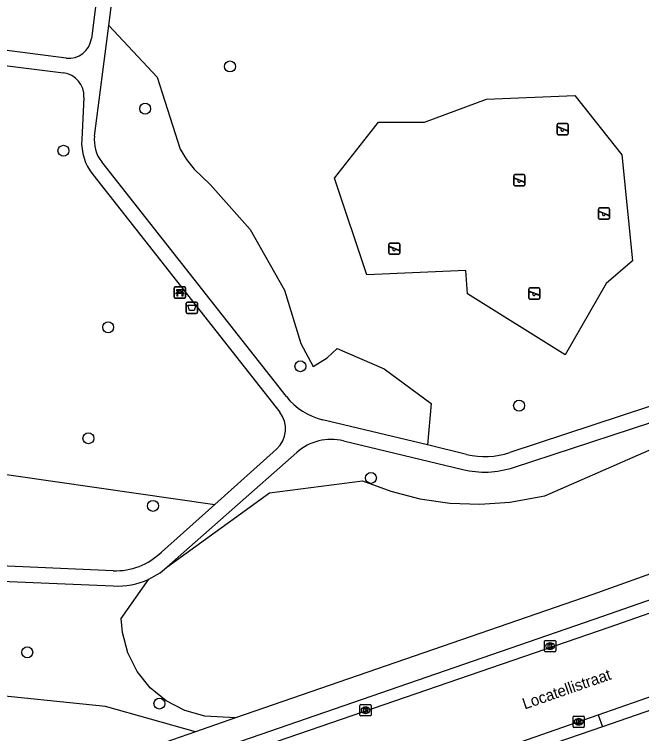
# Model space of a CAD drawing. Extents: x 159822 to 160765, y 380693 to 381634.
# Drawn here: x 160192.9 to 160248.8, y 380857.8 to 380921.8 of the extents above; entities that cross this region are included whole.
import ezdxf

# ---------------------------------------------------------------- set-up
doc = ezdxf.new("R2010")
doc.units = 0
for name, color, linetype in [('IMGEO_Afvalbak', 7, 'Continuous'), ('IMGEO_Bank', 7, 'Continuous'), ('IMGEO_Berm_open', 7, 'Continuous'), ('IMGEO_Boom', 7, 'Continuous'), ('IMGEO_Fietspad_gesloten', 7, 'Continuous'), ('IMGEO_Groenvoorziening', 7, 'Continuous'), ('IMGEO_Kolk', 7, 'Continuous'), ('IMGEO_Openbare_ruimte_label', 7, 'Continuous'), ('IMGEO_Rijbaan_lokaal_gesloten', 7, 'Continuous'), ('IMGEO_Speelvoorziening', 7, 'Continuous'), ('IMGEO_Voetpad_halfverhard', 7, 'Continuous')]:
    doc.layers.add(name, color=color, linetype=linetype)

msp = doc.modelspace()

# ---------------------------------------------------------------- linework, layer by layer
at = {"layer": 'IMGEO_Afvalbak'}
for p, q in [((160208.222, 380895.3), (160208.222, 380896.1)), ((160208.222, 380896.1), (160208.222, 380895.3)), ((160208.322, 380896.2), (160209.112, 380896.2)), ((160209.112, 380896.2), (160208.322, 380896.2)), ((160209.212, 380896.1), (160209.212, 380895.3)), ((160209.212, 380895.3), (160209.212, 380896.1)), ((160209.112, 380895.2), (160208.322, 380895.2)), ((160208.322, 380895.2), (160209.112, 380895.2))]:
    msp.add_line(p, q, dxfattribs=at)
msp.add_lwpolyline([(160208.365, 380895.914), (160209.069, 380895.914), (160208.92, 380895.444), (160208.514, 380895.444), (160208.365, 380895.914)], dxfattribs=at)
for centre, start, end in [((160208.322, 380896.1), 90, 180), ((160208.322, 380896.1), 90, 180), ((160209.112, 380896.1), 0, 90), ((160209.112, 380896.1), 360, 90), ((160208.322, 380895.3), 180, 270), ((160208.322, 380895.3), 180, 270), ((160209.112, 380895.3), 270, 0), ((160209.112, 380895.3), 270, 0)]:
    msp.add_arc(centre, 0.1, start, end, dxfattribs=at)
at = {"layer": 'IMGEO_Bank'}
for p, q in [((160207.158, 380896.63), (160207.158, 380897.471)), ((160207.158, 380897.471), (160207.158, 380896.63)), ((160207.233, 380897.555), (160208.074, 380897.555)), ((160208.074, 380897.555), (160207.233, 380897.555)), ((160208.158, 380897.48), (160208.158, 380896.639)), ((160208.158, 380896.639), (160208.158, 380897.48)), ((160207.855, 380896.953), (160207.462, 380896.953)), ((160207.467, 380897.061), (160207.467, 380897.167)), ((160207.511, 380897.167), (160207.511, 380897.061)), ((160207.799, 380897.173), (160207.517, 380897.173)), ((160207.517, 380897.055), (160207.799, 380897.055)), ((160207.805, 380897.061), (160207.805, 380897.167)), ((160207.849, 380897.167), (160207.849, 380897.061)), ((160208.083, 380896.555), (160207.242, 380896.555)), ((160207.242, 380896.555), (160208.083, 380896.555))]:
    msp.add_line(p, q, dxfattribs=at)
for points in [[(160207.405, 380896.953), (160207.263, 380896.953), (160207.375, 380897.055), (160207.461, 380897.055)], [(160207.461, 380897.173), (160207.375, 380897.173), (160207.375, 380897.334), (160207.938, 380897.334), (160207.938, 380897.173), (160207.855, 380897.173)], [(160207.455, 380896.946), (160207.455, 380896.739), (160207.412, 380896.739), (160207.412, 380896.946)], [(160207.855, 380897.055), (160207.938, 380897.055), (160208.05, 380896.953), (160207.911, 380896.953)], [(160207.905, 380896.946), (160207.905, 380896.739), (160207.861, 380896.739), (160207.861, 380896.946)]]:
    msp.add_lwpolyline(points, dxfattribs=at)
for centre, radius, start, end in [((160207.236, 380897.477), 0.0779, 92.4484, 184.28452), ((160207.236, 380897.477), 0.0779, 92.4484, 184.28452), ((160208.08, 380897.477), 0.0779, 2.4484, 94.28452), ((160208.08, 380897.477), 0.0779, 2.4484, 94.28452), ((160207.405, 380896.946), 0.00671, 2.89567, 87.10433), ((160207.462, 380896.946), 0.00671, 92.89567, 177.10433), ((160207.46, 380897.166), 0.00671, 2.89567, 87.10433), ((160207.46, 380897.062), 0.00671, 272.89567, 357.10433), ((160207.517, 380897.166), 0.00671, 92.89567, 177.10433), ((160207.517, 380897.062), 0.00671, 182.89567, 267.10433), ((160207.799, 380897.166), 0.00671, 2.89567, 87.10433), ((160207.799, 380897.062), 0.00671, 272.89567, 357.10433), ((160207.856, 380897.166), 0.00671, 92.89567, 177.10433), ((160207.856, 380897.062), 0.00671, 182.89567, 267.10433), ((160207.854, 380896.946), 0.00671, 2.89567, 87.10433), ((160207.911, 380896.946), 0.00671, 92.89567, 177.10433), ((160207.236, 380896.633), 0.0779, 182.4484, 274.28452), ((160207.236, 380896.633), 0.0779, 182.4484, 274.28452), ((160208.08, 380896.633), 0.0779, 272.4484, 4.28452), ((160208.08, 380896.633), 0.0779, 272.4484, 4.28452)]:
    msp.add_arc(centre, radius, start, end, dxfattribs=at)
at = {"layer": 'IMGEO_Berm_open'}
msp.add_lwpolyline([(160244.942, 380859.44), (160245.306, 380858.382)], dxfattribs=at)
at = {"layer": 'IMGEO_Boom'}
for centre in [(160212.117, 380917.183), (160204.562, 380913.425), (160197.281, 380909.68), (160201.264, 380893.956), (160218.398, 380890.489), (160237.889, 380886.978), (160199.508, 380884.077), (160224.68, 380880.545), (160205.262, 380878.055), (160194.051, 380865.013), (160205.831, 380860.449)]:
    msp.add_circle(centre, 0.489, dxfattribs=at)
at = {"layer": 'IMGEO_Fietspad_gesloten'}
for points in [[(160257.134, 380874.691), (160244.449, 380870.167), (160212.621, 380859.165)], [(160203.278, 380853.707), (160245.35, 380868.231), (160257.939, 380872.612), (160258.032, 380872.366)], [(160252.766, 380860.95), (160245.306, 380858.382)], [(160212.621, 380859.165), (160209.034, 380857.925)], [(160245.306, 380858.382), (160241.26, 380856.971), (160194.251, 380840.623)], [(160209.034, 380857.925), (160202.886, 380855.8), (160196.659, 380853.844)]]:
    msp.add_lwpolyline(points, dxfattribs=at)
at = {"layer": 'IMGEO_Groenvoorziening'}
for points in [[(160201.31, 380920.837), (160205.617, 380916.237), (160207.677, 380909.833), (160208.256, 380908.903), (160208.929, 380908.039), (160210.356, 380906.677), (160213.907, 380902.659), (160216.992, 380897.257), (160218.424, 380892.516), (160219.526, 380890.476), (160220.793, 380891.248), (160221.674, 380892.075), (160225.861, 380890.256), (160230.047, 380887.169), (160229.735, 380883.475)], [(160221.438, 380907.247), (160225.363, 380912.221), (160229.442, 380912.226), (160234.995, 380914.265), (160242.844, 380914.605), (160247.04, 380909.311), (160247.988, 380899.869), (160245.646, 380897.86), (160241.993, 380891.514), (160233.3, 380896.931), (160233.145, 380899.026), (160224.311, 380898.628), (160221.438, 380907.247)], [(160178.549, 380884.079), (160180.113, 380884.647), (160185.991, 380881.729), (160210.766, 380878.184)], [(160206.489, 380872.61), (160215.634, 380879.207), (160223.918, 380880.278), (160226.441, 380879.35), (160229.047, 380878.691), (160231.708, 380878.307), (160234.394, 380878.204), (160237.076, 380878.383), (160240.184, 380878.949), (160253.758, 380884.876)], [(160212.621, 380859.165), (160209.874, 380859.328), (160208.082, 380859.822), (160206.432, 380860.678), (160204.996, 380861.858), (160203.836, 380863.311), (160203.004, 380864.973), (160202.535, 380866.772), (160202.436, 380868.022), (160204.881, 380871.517)], [(160209.034, 380857.925), (160201.021, 380860.178), (160189.446, 380861.371)]]:
    msp.add_lwpolyline(points, dxfattribs=at)
at = {"layer": 'IMGEO_Kolk'}
for p, q in [((160240.149, 380865.142), (160240.149, 380865.994)), ((160240.224, 380866.068), (160241.076, 380866.068)), ((160241.15, 380865.994), (160241.15, 380865.142)), ((160240.637, 380865.848), (160240.662, 380865.848)), ((160241.076, 380865.068), (160240.224, 380865.068)), ((160240.66, 380865.288), (160240.635, 380865.288)), ((160223.703, 380859.427), (160223.703, 380860.279)), ((160223.778, 380860.353), (160224.63, 380860.353)), ((160224.704, 380860.279), (160224.704, 380859.427)), ((160224.214, 380859.573), (160224.189, 380859.573)), ((160224.191, 380860.133), (160224.216, 380860.133)), ((160224.63, 380859.353), (160223.778, 380859.353)), ((160242.694, 380858.403), (160242.694, 380859.255)), ((160242.769, 380859.329), (160243.621, 380859.329)), ((160243.182, 380859.109), (160243.207, 380859.109)), ((160243.695, 380859.255), (160243.695, 380858.403)), ((160243.621, 380858.329), (160242.769, 380858.329)), ((160243.205, 380858.549), (160243.18, 380858.549))]:
    msp.add_line(p, q, dxfattribs=at)
for points in [[(160240.149, 380865.142), (160240.149, 380865.994)], [(160240.224, 380866.068), (160241.076, 380866.068)], [(160241.15, 380865.994), (160241.15, 380865.142)], [(160240.47, 380865.768), (160240.593, 380865.768), (160240.593, 380865.617), (160240.723, 380865.768), (160240.887, 380865.768), (160240.741, 380865.617), (160240.894, 380865.368), (160240.742, 380865.368), (160240.657, 380865.532), (160240.593, 380865.465), (160240.593, 380865.368), (160240.47, 380865.368), (160240.47, 380865.768)], [(160241.076, 380865.068), (160240.224, 380865.068)], [(160223.703, 380859.427), (160223.703, 380860.279)], [(160223.778, 380860.353), (160224.63, 380860.353)], [(160224.704, 380860.279), (160224.704, 380859.427)], [(160224.024, 380860.053), (160224.147, 380860.053), (160224.147, 380859.902), (160224.277, 380860.053), (160224.441, 380860.053), (160224.295, 380859.902), (160224.448, 380859.653), (160224.296, 380859.653), (160224.211, 380859.817), (160224.147, 380859.75), (160224.147, 380859.653), (160224.024, 380859.653), (160224.024, 380860.053)], [(160224.63, 380859.353), (160223.778, 380859.353)], [(160242.694, 380858.403), (160242.694, 380859.255)], [(160242.769, 380859.329), (160243.621, 380859.329)], [(160243.015, 380859.029), (160243.138, 380859.029), (160243.138, 380858.878), (160243.268, 380859.029), (160243.432, 380859.029), (160243.286, 380858.878), (160243.439, 380858.629), (160243.287, 380858.629), (160243.202, 380858.793), (160243.138, 380858.726), (160243.138, 380858.629), (160243.015, 380858.629), (160243.015, 380859.029)], [(160243.695, 380859.255), (160243.695, 380858.403)], [(160243.621, 380858.329), (160242.769, 380858.329)]]:
    msp.add_lwpolyline(points, dxfattribs=at)
for centre, start, end in [((160240.226, 380865.992), 91.55205, 178.44795), ((160240.226, 380865.992), 91.55205, 178.44795), ((160241.074, 380865.992), 1.55205, 88.44795), ((160241.074, 380865.992), 1.55205, 88.44795), ((160240.226, 380865.144), 181.55205, 268.44795), ((160240.226, 380865.144), 181.55205, 268.44795), ((160241.074, 380865.144), 271.55205, 358.44795), ((160241.074, 380865.144), 271.55205, 358.44795), ((160223.78, 380860.277), 91.55205, 178.44795), ((160223.78, 380860.277), 91.55205, 178.44795), ((160224.628, 380860.277), 1.55205, 88.44795), ((160224.628, 380860.277), 1.55205, 88.44795), ((160223.78, 380859.429), 181.55205, 268.44795), ((160223.78, 380859.429), 181.55205, 268.44795), ((160224.628, 380859.429), 271.55205, 358.44795), ((160224.628, 380859.429), 271.55205, 358.44795), ((160242.771, 380859.253), 91.55205, 178.44795), ((160242.771, 380859.253), 91.55205, 178.44795), ((160243.619, 380859.253), 1.55205, 88.44795), ((160243.619, 380859.253), 1.55205, 88.44795), ((160242.771, 380858.405), 181.55205, 268.44795), ((160242.771, 380858.405), 181.55205, 268.44795), ((160243.619, 380858.405), 271.55205, 358.44795), ((160243.619, 380858.405), 271.55205, 358.44795)]:
    msp.add_arc(centre, 0.0765, start, end, dxfattribs=at)
for centre, major_axis, ratio, start_param, end_param in [((160240.636, 380865.568), (-0.387, 0.002), 0.722429, 4.712389, 7.853982), ((160240.661, 380865.568), (-0.39, 0.002), 0.717154, 1.570796, 4.712389), ((160224.19, 380859.853), (-0.387, 0.002), 0.722429, 4.712389, 7.853982), ((160224.215, 380859.853), (-0.39, 0.002), 0.717154, 1.570796, 4.712389), ((160243.181, 380858.829), (-0.387, 0.002), 0.722429, 4.712389, 7.853982), ((160243.206, 380858.829), (-0.39, 0.002), 0.717154, 1.570796, 4.712389)]:
    msp.add_ellipse(centre, major_axis=major_axis, ratio=ratio, start_param=start_param, end_param=end_param, dxfattribs=at)
at = {"layer": 'IMGEO_Rijbaan_lokaal_gesloten'}
for points in [[(160259.13, 380871.851), (160245.892, 380867.232), (160208.628, 380854.439)], [(160244.942, 380859.44), (160252.421, 380862.048)], [(160184.195, 380838.372), (160200.245, 380843.851), (160244.942, 380859.44)]]:
    msp.add_lwpolyline(points, dxfattribs=at)
at = {"layer": 'IMGEO_Speelvoorziening'}
for p, q in [((160241.371, 380912.108), (160242.161, 380912.108)), ((160242.161, 380912.108), (160241.371, 380912.108)), ((160241.271, 380911.208), (160241.271, 380912.008)), ((160241.271, 380912.008), (160241.271, 380911.208)), ((160241.654, 380911.636), (160241.315, 380911.773)), ((160241.34, 380911.833), (160242.216, 380911.48)), ((160242.192, 380911.42), (160241.852, 380911.557)), ((160242.261, 380912.008), (160242.261, 380911.208)), ((160242.261, 380911.208), (160242.261, 380912.008)), ((160242.161, 380911.108), (160241.371, 380911.108)), ((160241.371, 380911.108), (160242.161, 380911.108)), ((160237.417, 380906.653), (160237.417, 380907.453)), ((160237.417, 380907.453), (160237.417, 380906.653)), ((160237.8, 380907.081), (160237.461, 380907.218)), ((160237.486, 380907.278), (160238.362, 380906.925)), ((160237.517, 380907.553), (160238.307, 380907.553)), ((160238.307, 380907.553), (160237.517, 380907.553)), ((160238.338, 380906.865), (160237.998, 380907.002)), ((160238.407, 380907.453), (160238.407, 380906.653)), ((160238.407, 380906.653), (160238.407, 380907.453)), ((160238.307, 380906.553), (160237.517, 380906.553)), ((160237.517, 380906.553), (160238.307, 380906.553)), ((160244.965, 380903.682), (160244.965, 380904.482)), ((160244.965, 380904.482), (160244.965, 380903.682)), ((160245.065, 380904.582), (160245.855, 380904.582)), ((160245.855, 380904.582), (160245.065, 380904.582)), ((160245.955, 380904.482), (160245.955, 380903.682)), ((160245.955, 380903.682), (160245.955, 380904.482)), ((160245.348, 380904.11), (160245.009, 380904.247)), ((160245.034, 380904.307), (160245.91, 380903.954)), ((160245.886, 380903.894), (160245.546, 380904.031)), ((160245.855, 380903.582), (160245.065, 380903.582)), ((160245.065, 380903.582), (160245.855, 380903.582)), ((160226.276, 380900.557), (160226.276, 380901.357)), ((160226.276, 380901.357), (160226.276, 380900.557)), ((160226.345, 380901.182), (160227.221, 380900.829)), ((160226.376, 380901.457), (160227.166, 380901.457)), ((160227.166, 380901.457), (160226.376, 380901.457)), ((160227.266, 380901.357), (160227.266, 380900.557)), ((160227.266, 380900.557), (160227.266, 380901.357)), ((160226.659, 380900.985), (160226.32, 380901.122)), ((160227.197, 380900.769), (160226.857, 380900.906)), ((160227.166, 380900.457), (160226.376, 380900.457)), ((160226.376, 380900.457), (160227.166, 380900.457)), ((160238.748, 380896.563), (160238.748, 380897.363)), ((160238.748, 380897.363), (160238.748, 380896.563)), ((160238.848, 380897.463), (160239.638, 380897.463)), ((160239.638, 380897.463), (160238.848, 380897.463)), ((160239.738, 380897.363), (160239.738, 380896.563)), ((160239.738, 380896.563), (160239.738, 380897.363)), ((160239.131, 380896.991), (160238.792, 380897.128)), ((160238.817, 380897.188), (160239.693, 380896.835)), ((160239.669, 380896.775), (160239.329, 380896.912)), ((160239.638, 380896.463), (160238.848, 380896.463)), ((160238.848, 380896.463), (160239.638, 380896.463))]:
    msp.add_line(p, q, dxfattribs=at)
for centre, radius, start, end in [((160241.371, 380912.008), 0.1, 90, 180), ((160241.371, 380912.008), 0.1, 90, 180), ((160242.161, 380912.008), 0.1, 0, 90), ((160242.161, 380912.008), 0.1, 360, 90), ((160241.328, 380911.803), 0.0327, 68.07798, 248.07798), ((160241.733, 380911.546), 0.12, 130.99278, 5.16318), ((160242.204, 380911.45), 0.0327, 248.07798, 68.07798), ((160241.371, 380911.208), 0.1, 180, 270), ((160241.371, 380911.208), 0.1, 180, 270), ((160242.161, 380911.208), 0.1, 270, 0), ((160242.161, 380911.208), 0.1, 270, 0), ((160237.517, 380907.453), 0.1, 90, 180), ((160237.517, 380907.453), 0.1, 90, 180), ((160237.474, 380907.248), 0.0327, 68.07798, 248.07798), ((160237.879, 380906.991), 0.12, 130.99278, 5.16318), ((160238.307, 380907.453), 0.1, 0, 90), ((160238.307, 380907.453), 0.1, 360, 90), ((160237.517, 380906.653), 0.1, 180, 270), ((160237.517, 380906.653), 0.1, 180, 270), ((160238.307, 380906.653), 0.1, 270, 0), ((160238.307, 380906.653), 0.1, 270, 0), ((160238.35, 380906.895), 0.0327, 248.07798, 68.07798), ((160245.065, 380904.482), 0.1, 90, 180), ((160245.065, 380904.482), 0.1, 90, 180), ((160245.855, 380904.482), 0.1, 0, 90), ((160245.855, 380904.482), 0.1, 360, 90), ((160245.022, 380904.277), 0.0327, 68.07798, 248.07798), ((160245.427, 380904.02), 0.12, 130.99278, 5.16318), ((160245.898, 380903.924), 0.0327, 248.07798, 68.07798), ((160245.065, 380903.682), 0.1, 180, 270), ((160245.065, 380903.682), 0.1, 180, 270), ((160245.855, 380903.682), 0.1, 270, 0), ((160245.855, 380903.682), 0.1, 270, 0), ((160226.376, 380901.357), 0.1, 90, 180), ((160226.376, 380901.357), 0.1, 90, 180), ((160226.333, 380901.152), 0.0327, 68.07798, 248.07798), ((160227.166, 380901.357), 0.1, 0, 90), ((160227.166, 380901.357), 0.1, 360, 90), ((160226.376, 380900.557), 0.1, 180, 270), ((160226.376, 380900.557), 0.1, 180, 270), ((160226.738, 380900.895), 0.12, 130.99278, 5.16318), ((160227.166, 380900.557), 0.1, 270, 0), ((160227.166, 380900.557), 0.1, 270, 0), ((160227.209, 380900.799), 0.0327, 248.07798, 68.07798), ((160238.848, 380897.363), 0.1, 90, 180), ((160238.848, 380897.363), 0.1, 90, 180), ((160239.638, 380897.363), 0.1, 0, 90), ((160239.638, 380897.363), 0.1, 360, 90), ((160238.805, 380897.158), 0.0327, 68.07798, 248.07798), ((160239.21, 380896.901), 0.12, 130.99278, 5.16318), ((160239.681, 380896.805), 0.0327, 248.07798, 68.07798), ((160238.848, 380896.563), 0.1, 180, 270), ((160238.848, 380896.563), 0.1, 180, 270), ((160239.638, 380896.563), 0.1, 270, 0), ((160239.638, 380896.563), 0.1, 270, 0)]:
    msp.add_arc(centre, radius, start, end, dxfattribs=at)
at = {"layer": 'IMGEO_Voetpad_halfverhard'}
for points in [[(160202.992, 380945.042), (160199.765, 380919.663)], [(160201.31, 380920.837), (160203.277, 380936.226)], [(160200.051, 380910.99), (160201.31, 380920.837)], [(160197.526, 380917.93), (160184.645, 380919.573)], [(160184.414, 380918.229), (160197.276, 380916.618)], [(160199.107, 380914.427), (160198.904, 380910.689)], [(160217.147, 380887.784), (160200.688, 380908.689)], [(160199.894, 380907.557), (160216.557, 380886.401)], [(160267.016, 380892.653), (160264.383, 380891.787), (160237.055, 380882.798)], [(160237.384, 380881.476), (160253.17, 380886.647)], [(160229.735, 380883.475), (160220.357, 380885.728)], [(160222.223, 380883.847), (160232.862, 380881.293)], [(160233.21, 380882.64), (160229.735, 380883.475)], [(160206.489, 380872.61), (160218.084, 380882.815)], [(160216.269, 380883.106), (160210.766, 380878.184)], [(160210.766, 380878.184), (160206.005, 380873.926)], [(160201.698, 380872.276), (160178.193, 380873.311)], [(160204.881, 380871.517), (160205.888, 380872.081), (160206.489, 380872.61)], [(160178.123, 380871.925), (160201.722, 380870.924)]]:
    msp.add_lwpolyline(points, dxfattribs=at)
for centre, radius, start, end in [((160197.778, 380919.917), 2.003, 262.76928, 352.71091), ((160197.016, 380914.541), 2.094, 356.89233, 82.8781), ((160203.111, 380910.599), 3.085, 172.70995, 218.23808), ((160203.545, 380910.434), 4.648, 176.84968, 218.23297), ((160221.712, 380891.378), 5.81, 218.21094, 256.51006), ((160214.657, 380884.907), 2.417, 311.82481, 38.18468), ((160221.145, 380879.353), 4.622, 76.51736, 131.48346), ((160234.855, 380889.48), 7.035, 256.47994, 288.22625), ((160234.8, 380889.354), 8.291, 256.47908, 288.15578), ((160201.903, 380878.188), 5.916, 268.0182, 313.9052), ((160202.09, 380877.675), 6.761, 266.88087, 294.38253)]:
    msp.add_arc(centre, radius, start, end, dxfattribs=at)

# ---------------------------------------------------------------- texts
at = {"layer": 'IMGEO_Openbare_ruimte_label'}
msp.add_text('Locatellistraat', height=1, rotation=19.21431, dxfattribs=at).set_placement((160238.386, 380859.913))

doc.saveas('drawing.dxf')
